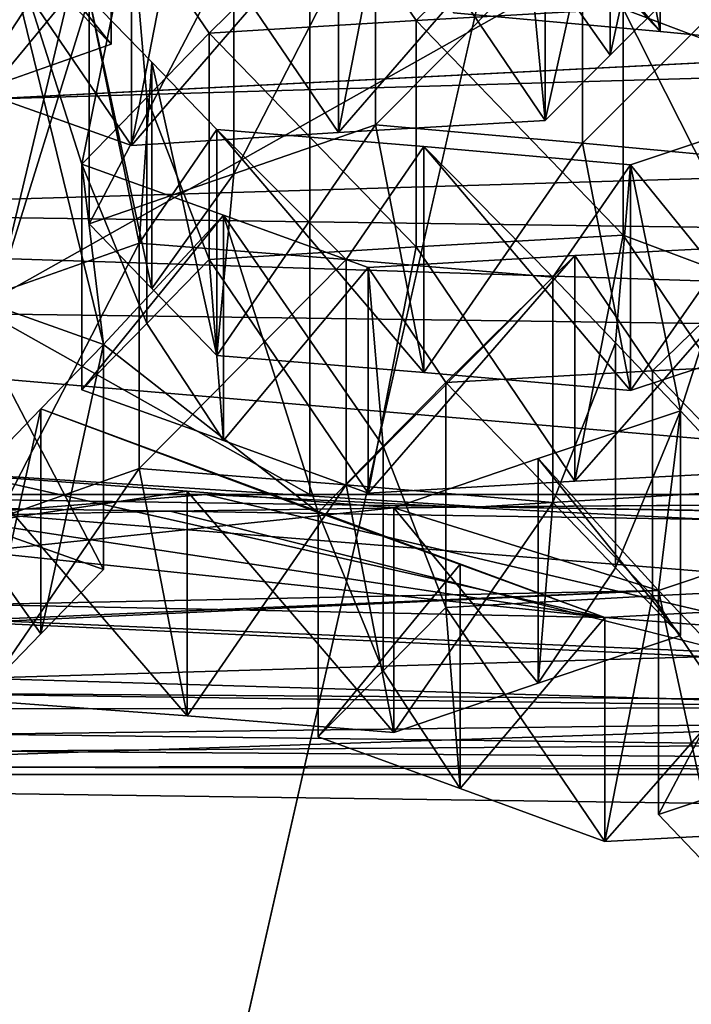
# Model space of a CAD drawing. Header units: millimetres. Extents: x -110 to 163, y -50 to 19.
# Tile 580 of 656: x 0.025 to 0.437, y -29.262 to -28.659. Entities that reach past the tile are written whole.
import ezdxf

# ---------------------------------------------------------------- set-up
doc = ezdxf.new("R2010")
doc.units = ezdxf.units.MM
doc.header["$LTSCALE"] = 65.185185
for name, color, linetype in [('1107', 7, 'CONTINUOUS'), ('1111', 7, 'CONTINUOUS'), ('1112', 7, 'CONTINUOUS'), ('1115', 7, 'CONTINUOUS'), ('1154', 7, 'CONTINUOUS'), ('13', 7, 'CONTINUOUS'), ('1818', 7, 'CONTINUOUS'), ('1936', 7, 'CONTINUOUS'), ('1989', 7, 'CONTINUOUS'), ('2332', 7, 'CONTINUOUS'), ('235', 7, 'CONTINUOUS'), ('2678', 7, 'CONTINUOUS'), ('2712', 7, 'CONTINUOUS'), ('2723', 7, 'CONTINUOUS'), ('2916', 7, 'CONTINUOUS'), ('2998', 7, 'CONTINUOUS'), ('3030', 7, 'CONTINUOUS'), ('3039', 7, 'CONTINUOUS'), ('3215', 7, 'CONTINUOUS'), ('3297', 7, 'CONTINUOUS'), ('33', 7, 'CONTINUOUS'), ('3346', 7, 'CONTINUOUS'), ('3432', 7, 'CONTINUOUS'), ('36', 7, 'CONTINUOUS'), ('370', 7, 'CONTINUOUS'), ('374', 7, 'CONTINUOUS'), ('375', 7, 'CONTINUOUS'), ('377', 7, 'CONTINUOUS'), ('3937', 7, 'CONTINUOUS'), ('3984', 7, 'CONTINUOUS'), ('4147', 7, 'CONTINUOUS'), ('4176', 7, 'CONTINUOUS'), ('4202', 7, 'CONTINUOUS'), ('4279', 7, 'CONTINUOUS'), ('4350', 7, 'CONTINUOUS'), ('4367', 7, 'CONTINUOUS'), ('4398', 7, 'CONTINUOUS'), ('4465', 7, 'CONTINUOUS'), ('4470', 7, 'CONTINUOUS'), ('4530', 7, 'CONTINUOUS'), ('4817', 7, 'CONTINUOUS'), ('4916', 7, 'CONTINUOUS'), ('4940', 7, 'CONTINUOUS'), ('5072', 7, 'CONTINUOUS'), ('5124', 7, 'CONTINUOUS'), ('5285', 7, 'CONTINUOUS'), ('5286', 7, 'CONTINUOUS'), ('5521', 7, 'CONTINUOUS'), ('5719', 7, 'CONTINUOUS'), ('5865', 7, 'CONTINUOUS'), ('5871', 7, 'CONTINUOUS'), ('5889', 7, 'CONTINUOUS'), ('5914', 7, 'CONTINUOUS'), ('5965', 7, 'CONTINUOUS'), ('5972', 7, 'CONTINUOUS'), ('5975', 7, 'CONTINUOUS'), ('5987', 7, 'CONTINUOUS'), ('5989', 7, 'CONTINUOUS'), ('6140', 7, 'CONTINUOUS'), ('6143', 7, 'CONTINUOUS'), ('6145', 7, 'CONTINUOUS')]:
    doc.layers.add(name, color=color, linetype=linetype)

msp = doc.modelspace()

# ---------------------------------------------------------------- linework, layer by layer
at = {"layer": '1107', "color": 7, "linetype": 'CONTINUOUS', "true_color": 0x404040}
for points in [[(0.20325, -26.45, 85.00275), (-4.24234, -26.45, 86.31514), (0.20325, -28.95, 85.00275), (0.20325, -26.45, 85.00275)], [(0.20325, -28.95, 85.00275), (-4.24234, -26.45, 86.31514), (-4.24234, -28.95, 86.31514), (0.20325, -28.95, 85.00275)]]:
    msp.add_3dface(points, dxfattribs=at)
at = {"layer": '1111', "color": 7, "linetype": 'CONTINUOUS', "true_color": 0x404040}
for points in [[(-0.20325, -28.95, 99.99725), (-0.20325, -26.45, 99.99725), (4.24234, -26.45, 98.68486), (-0.20325, -28.95, 99.99725)], [(-0.20325, -28.95, 99.99725), (4.24234, -26.45, 98.68486), (4.24234, -28.95, 98.68486), (-0.20325, -28.95, 99.99725)], [(0.20325, -26.45, 85.00275), (0.20325, -28.95, 85.00275), (4.57121, -28.95, 86.55407), (0.20325, -26.45, 85.00275)], [(4.57121, -26.45, 86.55407), (0.20325, -26.45, 85.00275), (4.57121, -28.95, 86.55407), (4.57121, -26.45, 86.55407)]]:
    msp.add_3dface(points, dxfattribs=at)
at = {"layer": '1112', "color": 7, "linetype": 'CONTINUOUS', "true_color": 0x404040}
for points in [[(0.1395, -28.95, 84.50122), (-4.24234, -28.95, 86.31514), (-4.58861, -28.95, 85.94678), (0.1395, -28.95, 84.50122)], [(0.20325, -28.95, 85.00275), (-4.24234, -28.95, 86.31514), (0.1395, -28.95, 84.50122), (0.20325, -28.95, 85.00275)], [(-0.20325, -28.95, 99.99725), (4.24234, -28.95, 98.68486), (-0.1395, -28.95, 100.49878), (-0.20325, -28.95, 99.99725)], [(4.24234, -28.95, 98.68486), (4.58861, -28.95, 99.05322), (-0.1395, -28.95, 100.49878), (4.24234, -28.95, 98.68486)], [(4.81447, -28.95, 86.11088), (0.20325, -28.95, 85.00275), (0.1395, -28.95, 84.50122), (4.81447, -28.95, 86.11088)], [(4.57121, -28.95, 86.55407), (0.20325, -28.95, 85.00275), (4.81447, -28.95, 86.11088), (4.57121, -28.95, 86.55407)]]:
    msp.add_3dface(points, dxfattribs=at)
at = {"layer": '1115', "color": 7, "linetype": 'CONTINUOUS'}
for points in [[(0.54032, -28.86791, 99.69869), (0.41345, -28.87431, 99.72682), (0.54032, -29.00575, 99.69869), (0.54032, -28.86791, 99.69869)], [(0.41345, -28.87431, 99.72682), (0.28667, -28.88145, 99.75492), (0.41345, -29.01212, 99.72682), (0.41345, -28.87431, 99.72682)], [(0.54032, -29.00575, 99.69869), (0.41345, -28.87431, 99.72682), (0.41345, -29.01212, 99.72682), (0.54032, -29.00575, 99.69869)], [(0.28667, -28.88145, 99.75492), (0.28667, -29.01923, 99.75492), (0.41345, -29.01212, 99.72682), (0.28667, -28.88145, 99.75492)]]:
    msp.add_3dface(points, dxfattribs=at)
at = {"layer": '1154', "color": 7, "linetype": 'CONTINUOUS'}
for points in [[(-0.87093, -29.1217, 100.45245), (-0.1395, -28.95, 100.49878), (1.98614, -29.1217, 100.24953), (-0.87093, -29.1217, 100.45245)], [(-0.1395, -28.95, 100.49878), (4.58861, -28.95, 99.05322), (1.98614, -29.1217, 100.24953), (-0.1395, -28.95, 100.49878)]]:
    msp.add_3dface(points, dxfattribs=at)
at = {"layer": '13', "linetype": 'CONTINUOUS'}
for points in [[(12.99038, -30.17675, -8.5), (-11.41239, 0.29734, -8.5), (-13.16721, -30.17675, -8.5), (12.99038, -30.17675, -8.5)], [(12.99038, -10.3, -8.5), (-11.41239, 0.29734, -8.5), (12.99038, -30.17675, -8.5), (12.99038, -10.3, -8.5)]]:
    msp.add_3dface(points, dxfattribs=at)
at = {"layer": '1818', "color": 7, "linetype": 'CONTINUOUS'}
for points in [[(0.14629, -28.7266, 85.71757), (0.14629, -28.86496, 85.71757), (0.27315, -28.87533, 85.68944), (0.14629, -28.7266, 85.71757)], [(0.27314, -28.737, 85.68944), (0.14629, -28.7266, 85.71757), (0.27315, -28.87533, 85.68944), (0.27314, -28.737, 85.68944)], [(0.39994, -28.74815, 85.66133), (0.27314, -28.737, 85.68944), (0.39994, -28.88643, 85.66133), (0.39994, -28.74815, 85.66133)], [(0.39994, -28.88643, 85.66133), (0.27314, -28.737, 85.68944), (0.27315, -28.87533, 85.68944), (0.39994, -28.88643, 85.66133)]]:
    msp.add_3dface(points, dxfattribs=at)
at = {"layer": '1936', "color": 7, "linetype": 'CONTINUOUS'}
for points in [[(0.49909, -28.4256, 98.33633), (0.41249, -28.39278, 98.24182), (0.57083, -28.71888, 99.23612), (0.49909, -28.4256, 98.33633)], [(0.57083, -28.71888, 99.23612), (0.41249, -28.39278, 98.24182), (0.48206, -28.68524, 99.13925), (0.57083, -28.71888, 99.23612)], [(0.48206, -28.68524, 99.13925), (0.41249, -28.39278, 98.24182), (0.42581, -28.50334, 98.582), (0.48206, -28.68524, 99.13925)], [(0.38752, -28.5419, 98.70347), (0.48206, -28.68524, 99.13925), (0.42581, -28.50334, 98.582), (0.38752, -28.5419, 98.70347)], [(0.3953, -28.65267, 99.04457), (0.48206, -28.68524, 99.13925), (0.38752, -28.5419, 98.70347), (0.3953, -28.65267, 99.04457)], [(-0.01169, -28.82672, 99.59214), (0.07685, -28.85824, 99.68877), (0.0054, -28.56585, 98.78928), (-0.01169, -28.82672, 99.59214)], [(0.07685, -28.85824, 99.68877), (0.06353, -28.74768, 99.34859), (0.0054, -28.56585, 98.78928), (0.07685, -28.85824, 99.68877)], [(0.06353, -28.74768, 99.34859), (0.09404, -28.59751, 98.88602), (0.0054, -28.56585, 98.78928), (0.06353, -28.74768, 99.34859)], [(0.22081, -28.5894, 98.85792), (0.26843, -28.65972, 99.0727), (0.34769, -28.58211, 98.82979), (0.22081, -28.5894, 98.85792)], [(0.26843, -28.65972, 99.0727), (0.3953, -28.65267, 99.04457), (0.34769, -28.58211, 98.82979), (0.26843, -28.65972, 99.0727)], [(0.09404, -28.59751, 98.88602), (0.14166, -28.66756, 99.10081), (0.22081, -28.5894, 98.85792), (0.09404, -28.59751, 98.88602)], [(0.14166, -28.66756, 99.10081), (0.26843, -28.65972, 99.0727), (0.22081, -28.5894, 98.85792), (0.14166, -28.66756, 99.10081)], [(0.06353, -28.74768, 99.34859), (0.10333, -28.70682, 99.22234), (0.09404, -28.59751, 98.88602), (0.06353, -28.74768, 99.34859)], [(0.10333, -28.70682, 99.22234), (0.14166, -28.66756, 99.10081), (0.09404, -28.59751, 98.88602), (0.10333, -28.70682, 99.22234)], [(0.06353, -28.74768, 99.34859), (0.07685, -28.85824, 99.68877), (0.15045, -28.77893, 99.44344), (0.06353, -28.74768, 99.34859)], [(0.07685, -28.85824, 99.68877), (0.20854, -28.96106, 100.00271), (0.15045, -28.77893, 99.44344), (0.07685, -28.85824, 99.68877)], [(0.20854, -28.96106, 100.00271), (0.24827, -28.92053, 99.87671), (0.15045, -28.77893, 99.44344), (0.20854, -28.96106, 100.00271)], [(0.15045, -28.77893, 99.44344), (0.24827, -28.92053, 99.87671), (0.23905, -28.81114, 99.54014), (0.15045, -28.77893, 99.44344)], [(0.36583, -28.80378, 99.51203), (0.41345, -28.87431, 99.72682), (0.4927, -28.79719, 99.48391), (0.36583, -28.80378, 99.51203)], [(0.41345, -28.87431, 99.72682), (0.54032, -28.86791, 99.69869), (0.4927, -28.79719, 99.48391), (0.41345, -28.87431, 99.72682)], [(0.23905, -28.81114, 99.54014), (0.28667, -28.88145, 99.75492), (0.36583, -28.80378, 99.51203), (0.23905, -28.81114, 99.54014)], [(0.28667, -28.88145, 99.75492), (0.41345, -28.87431, 99.72682), (0.36583, -28.80378, 99.51203), (0.28667, -28.88145, 99.75492)], [(0.24827, -28.92053, 99.87671), (0.28667, -28.88145, 99.75492), (0.23905, -28.81114, 99.54014), (0.24827, -28.92053, 99.87671)], [(0.03848, -28.89769, 99.81048), (0.20854, -28.96106, 100.00271), (0.07685, -28.85824, 99.68877), (0.03848, -28.89769, 99.81048)], [(-0.00127, -28.93862, 99.93655), (0.38407, -29.02547, 100.19426), (0.03848, -28.89769, 99.81048), (-0.00127, -28.93862, 99.93655)], [(0.38407, -29.02547, 100.19426), (0.20854, -28.96106, 100.00271), (0.03848, -28.89769, 99.81048), (0.38407, -29.02547, 100.19426)], [(-0.12813, -28.94812, 99.96468), (0.38407, -29.02547, 100.19426), (-0.00127, -28.93862, 99.93655), (-0.12813, -28.94812, 99.96468)], [(-0.25492, -28.9583, 99.99278), (0.38407, -29.02547, 100.19426), (-0.12813, -28.94812, 99.96468), (-0.25492, -28.9583, 99.99278)], [(-0.41712, -29.00888, 100.14141), (0.38407, -29.02547, 100.19426), (-0.25492, -28.9583, 99.99278), (-0.41712, -29.00888, 100.14141)], [(0.20854, -28.96106, 100.00271), (0.38407, -29.02547, 100.19426), (0.2955, -28.99282, 100.0976), (0.20854, -28.96106, 100.00271)], [(1.98614, -29.1217, 100.24953), (-0.41712, -29.00888, 100.14141), (-0.45551, -29.04908, 100.26316), (1.98614, -29.1217, 100.24953)], [(-0.41712, -29.00888, 100.14141), (1.98614, -29.1217, 100.24953), (0.9138, -29.06646, 100.27649), (-0.41712, -29.00888, 100.14141)], [(-0.41712, -29.00888, 100.14141), (0.9138, -29.06646, 100.27649), (0.38407, -29.02547, 100.19426), (-0.41712, -29.00888, 100.14141)], [(0.38407, -29.02547, 100.19426), (0.9138, -29.06646, 100.27649), (0.51085, -29.01875, 100.16615), (0.38407, -29.02547, 100.19426)], [(-0.49525, -29.09074, 100.3892), (1.98614, -29.1217, 100.24953), (-0.45551, -29.04908, 100.26316), (-0.49525, -29.09074, 100.3892)], [(1.98614, -29.1217, 100.24953), (-0.49525, -29.09074, 100.3892), (-0.62208, -29.10276, 100.41731), (1.98614, -29.1217, 100.24953)], [(1.98614, -29.1217, 100.24953), (-0.62208, -29.10276, 100.41731), (-0.7489, -29.11541, 100.44543), (1.98614, -29.1217, 100.24953)], [(-0.87093, -29.1217, 100.45245), (1.98614, -29.1217, 100.24953), (-0.7489, -29.11541, 100.44543), (-0.87093, -29.1217, 100.45245)]]:
    msp.add_3dface(points, dxfattribs=at)
at = {"layer": '1989', "color": 7, "linetype": 'CONTINUOUS'}
for points in [[(0.36583, -28.80378, 99.51203), (0.4927, -28.79719, 99.48391), (0.36583, -28.94186, 99.51203), (0.36583, -28.80378, 99.51203)], [(0.4927, -28.79719, 99.48391), (0.4927, -28.93529, 99.48391), (0.36583, -28.94186, 99.51203), (0.4927, -28.79719, 99.48391)], [(0.23905, -28.81114, 99.54014), (0.36583, -28.80378, 99.51203), (0.23905, -28.94918, 99.54014), (0.23905, -28.81114, 99.54014)], [(0.23905, -28.94918, 99.54014), (0.36583, -28.80378, 99.51203), (0.36583, -28.94186, 99.51203), (0.23905, -28.94918, 99.54014)]]:
    msp.add_3dface(points, dxfattribs=at)
at = {"layer": '2332', "color": 7, "linetype": 'CONTINUOUS'}
for points in [[(0.54032, -29.00575, 99.69869), (0.41345, -29.01212, 99.72682), (0.51085, -29.15601, 100.16615), (0.54032, -29.00575, 99.69869)], [(0.41345, -29.01212, 99.72682), (0.28667, -29.01923, 99.75492), (0.38407, -29.16271, 100.19426), (0.41345, -29.01212, 99.72682)], [(0.51085, -29.15601, 100.16615), (0.41345, -29.01212, 99.72682), (0.38407, -29.16271, 100.19426), (0.51085, -29.15601, 100.16615)], [(0.29549, -29.13018, 100.0976), (0.28667, -29.01923, 99.75492), (0.24827, -29.05817, 99.87671), (0.29549, -29.13018, 100.0976)], [(0.38407, -29.16271, 100.19426), (0.28667, -29.01923, 99.75492), (0.29549, -29.13018, 100.0976), (0.38407, -29.16271, 100.19426)], [(0.20854, -29.09854, 100.00271), (0.29549, -29.13018, 100.0976), (0.24827, -29.05817, 99.87671), (0.20854, -29.09854, 100.00271)]]:
    msp.add_3dface(points, dxfattribs=at)
at = {"layer": '235', "color": 7, "linetype": 'CONTINUOUS', "true_color": 0x0303ff}
for points in [[(108.1, -25.55, 17.75352), (0.00049, -28.70811, 15.50718), (-68.99748, -30.82497, 13.38751), (108.1, -25.55, 17.75352)], [(-64.67975, -31.24003, 12.89052), (108.1, -25.55, 17.75352), (-68.99748, -30.82497, 13.38751), (-64.67975, -31.24003, 12.89052)], [(-60.32443, -32.43807, 11.24884), (108.1, -25.55, 17.75352), (-64.67975, -31.24003, 12.89052), (-60.32443, -32.43807, 11.24884)], [(108.1, -33.05352, 10.25), (108.1, -25.55, 17.75352), (-60.32443, -32.43807, 11.24884), (108.1, -33.05352, 10.25)], [(5.53868, -28.42715, 15.74573), (0.00049, -28.70811, 15.50718), (108.1, -25.55, 17.75352), (5.53868, -28.42715, 15.74573)]]:
    msp.add_3dface(points, dxfattribs=at)
at = {"layer": '2678', "color": 7, "linetype": 'CONTINUOUS'}
for points in [[(-0.01168, -28.96471, 99.59215), (-0.00127, -29.07619, 99.93655), (0.03848, -29.03541, 99.81048), (-0.01168, -28.96471, 99.59215)], [(0.07685, -28.99611, 99.68877), (-0.01168, -28.96471, 99.59215), (0.03848, -29.03541, 99.81048), (0.07685, -28.99611, 99.68877)]]:
    msp.add_3dface(points, dxfattribs=at)
at = {"layer": '2712', "color": 7, "linetype": 'CONTINUOUS'}
for points in [[(0.12814, -29.08565, 85.03532), (0.00127, -29.07619, 85.06345), (0.09867, -28.9342, 85.50278), (0.12814, -29.08565, 85.03532)], [(0.09867, -28.9342, 85.50278), (0.00127, -29.07619, 85.06345), (0.01168, -28.96471, 85.40785), (0.09867, -28.9342, 85.50278)], [(0.22553, -28.94425, 85.47466), (0.12814, -29.08565, 85.03532), (0.09867, -28.9342, 85.50278), (0.22553, -28.94425, 85.47466)], [(0.25492, -29.0958, 85.00722), (0.12814, -29.08565, 85.03532), (0.22553, -28.94425, 85.47466), (0.25492, -29.0958, 85.00722)], [(0.35232, -28.95503, 85.44655), (0.25492, -29.0958, 85.00722), (0.22553, -28.94425, 85.47466), (0.35232, -28.95503, 85.44655)], [(0.34335, -29.06573, 85.10371), (0.25492, -29.0958, 85.00722), (0.35232, -28.95503, 85.44655), (0.34335, -29.06573, 85.10371)], [(0.39065, -28.99497, 85.32498), (0.34335, -29.06573, 85.10371), (0.35232, -28.95503, 85.44655), (0.39065, -28.99497, 85.32498)], [(0.43045, -29.03649, 85.19877), (0.34335, -29.06573, 85.10371), (0.39065, -28.99497, 85.32498), (0.43045, -29.03649, 85.19877)]]:
    msp.add_3dface(points, dxfattribs=at)
at = {"layer": '2723', "color": 7, "linetype": 'CONTINUOUS'}
for points in [[(-0.0054, -28.56585, 86.21072), (0.08148, -28.53522, 86.30553), (0.01169, -28.82672, 85.40786), (-0.0054, -28.56585, 86.21072)], [(0.01169, -28.82672, 85.40786), (0.08148, -28.53522, 86.30553), (0.06816, -28.64569, 85.96535), (0.01169, -28.82672, 85.40786)], [(0.09867, -28.7961, 85.50278), (0.01169, -28.82672, 85.40786), (0.06816, -28.64569, 85.96535), (0.09867, -28.7961, 85.50278)], [(0.10646, -28.68532, 85.84389), (0.09867, -28.7961, 85.50278), (0.06816, -28.64569, 85.96535), (0.10646, -28.68532, 85.84389)], [(0.14629, -28.7266, 85.71757), (0.09867, -28.7961, 85.50278), (0.10646, -28.68532, 85.84389), (0.14629, -28.7266, 85.71757)], [(0.43045, -28.89877, 85.19877), (0.39994, -28.74815, 85.66133), (0.48836, -28.71874, 85.75783), (0.43045, -28.89877, 85.19877)], [(0.43045, -28.89877, 85.19877), (0.48836, -28.71874, 85.75783), (0.50549, -28.97934, 84.95503), (0.43045, -28.89877, 85.19877)], [(0.09867, -28.7961, 85.50278), (0.14629, -28.7266, 85.71757), (0.22553, -28.80619, 85.47466), (0.09867, -28.7961, 85.50278)], [(0.14629, -28.7266, 85.71757), (0.27314, -28.737, 85.68944), (0.22553, -28.80619, 85.47466), (0.14629, -28.7266, 85.71757)], [(0.22553, -28.80619, 85.47466), (0.27314, -28.737, 85.68944), (0.35232, -28.817, 85.44655), (0.22553, -28.80619, 85.47466)], [(0.27314, -28.737, 85.68944), (0.39994, -28.74815, 85.66133), (0.35232, -28.817, 85.44655), (0.27314, -28.737, 85.68944)], [(0.35232, -28.817, 85.44655), (0.39994, -28.74815, 85.66133), (0.39065, -28.8571, 85.32498), (0.35232, -28.817, 85.44655)], [(0.39065, -28.8571, 85.32498), (0.39994, -28.74815, 85.66133), (0.43045, -28.89877, 85.19877), (0.39065, -28.8571, 85.32498)], [(0.34334, -28.92813, 85.1037), (0.43045, -28.89877, 85.19877), (0.41712, -29.00888, 84.85859), (0.34334, -28.92813, 85.1037)], [(0.41712, -29.00888, 84.85859), (0.43045, -28.89877, 85.19877), (0.50549, -28.97934, 84.95503), (0.41712, -29.00888, 84.85859)], [(0.25492, -28.9583, 85.00722), (0.34334, -28.92813, 85.1037), (0.41712, -29.00888, 84.85859), (0.25492, -28.9583, 85.00722)], [(0.00127, -28.93862, 85.06345), (0.12813, -28.94812, 85.03532), (-0.38407, -29.02547, 84.80574), (0.00127, -28.93862, 85.06345)], [(0.12813, -28.94812, 85.03532), (0.25492, -28.9583, 85.00722), (-0.38407, -29.02547, 84.80574), (0.12813, -28.94812, 85.03532)], [(0.25492, -28.9583, 85.00722), (0.41712, -29.00888, 84.85859), (-0.38407, -29.02547, 84.80574), (0.25492, -28.9583, 85.00722)], [(-1.98614, -29.1217, 84.75047), (-0.9138, -29.06646, 84.72351), (0.41712, -29.00888, 84.85859), (-1.98614, -29.1217, 84.75047)], [(0.45551, -29.04908, 84.73684), (-1.98614, -29.1217, 84.75047), (0.41712, -29.00888, 84.85859), (0.45551, -29.04908, 84.73684)], [(0.41712, -29.00888, 84.85859), (-0.9138, -29.06646, 84.72351), (-0.38407, -29.02547, 84.80574), (0.41712, -29.00888, 84.85859)], [(0.49525, -29.09074, 84.6108), (-1.98614, -29.1217, 84.75047), (0.45551, -29.04908, 84.73684), (0.49525, -29.09074, 84.6108)], [(0.62208, -29.10276, 84.58269), (-1.98614, -29.1217, 84.75047), (0.49525, -29.09074, 84.6108), (0.62208, -29.10276, 84.58269)], [(0.7489, -29.11541, 84.55457), (-1.98614, -29.1217, 84.75047), (0.62208, -29.10276, 84.58269), (0.7489, -29.11541, 84.55457)], [(0.87093, -29.1217, 84.54755), (-1.98614, -29.1217, 84.75047), (0.7489, -29.11541, 84.55457), (0.87093, -29.1217, 84.54755)]]:
    msp.add_3dface(points, dxfattribs=at)
at = {"layer": '2916', "color": 7, "linetype": 'CONTINUOUS'}
for points in [[(0.35232, -28.95503, 85.44655), (0.35232, -28.817, 85.44655), (0.39065, -28.8571, 85.32498), (0.35232, -28.95503, 85.44655)], [(0.39065, -28.99497, 85.32498), (0.35232, -28.95503, 85.44655), (0.39065, -28.8571, 85.32498), (0.39065, -28.99497, 85.32498)], [(0.39065, -28.99497, 85.32498), (0.39065, -28.8571, 85.32498), (0.43045, -28.89877, 85.19877), (0.39065, -28.99497, 85.32498)], [(0.43045, -29.03649, 85.19877), (0.39065, -28.99497, 85.32498), (0.43045, -28.89877, 85.19877), (0.43045, -29.03649, 85.19877)]]:
    msp.add_3dface(points, dxfattribs=at)
at = {"layer": '2998', "color": 7, "linetype": 'CONTINUOUS'}
for points in [[(0.08148, -28.53522, 86.30553), (-0.0054, -28.56585, 86.21072), (0.08148, -28.6743, 86.30553), (0.08148, -28.53522, 86.30553)], [(0.08148, -28.6743, 86.30553), (-0.0054, -28.56585, 86.21072), (-0.00539, -28.70481, 86.21073), (0.08148, -28.6743, 86.30553)]]:
    msp.add_3dface(points, dxfattribs=at)
at = {"layer": '3030', "color": 7, "linetype": 'CONTINUOUS'}
for points in [[(0.03848, -28.89769, 99.81048), (0.07685, -28.85824, 99.68877), (0.03848, -29.03541, 99.81048), (0.03848, -28.89769, 99.81048)], [(0.07685, -28.85824, 99.68877), (0.07685, -28.99611, 99.68877), (0.03848, -29.03541, 99.81048), (0.07685, -28.85824, 99.68877)], [(-0.00127, -28.93862, 99.93655), (0.03848, -28.89769, 99.81048), (-0.00127, -29.07619, 99.93655), (-0.00127, -28.93862, 99.93655)], [(-0.00127, -29.07619, 99.93655), (0.03848, -28.89769, 99.81048), (0.03848, -29.03541, 99.81048), (-0.00127, -29.07619, 99.93655)]]:
    msp.add_3dface(points, dxfattribs=at)
at = {"layer": '3039', "color": 7, "linetype": 'CONTINUOUS'}
for points in [[(0.14166, -28.66756, 99.10081), (0.10333, -28.70682, 99.22234), (0.14166, -28.80615, 99.10081), (0.14166, -28.66756, 99.10081)], [(0.10333, -28.70682, 99.22234), (0.06353, -28.74768, 99.34859), (0.10333, -28.84526, 99.22235), (0.10333, -28.70682, 99.22234)], [(0.14166, -28.80615, 99.10081), (0.10333, -28.70682, 99.22234), (0.10333, -28.84526, 99.22235), (0.14166, -28.80615, 99.10081)], [(0.10333, -28.84526, 99.22235), (0.06353, -28.74768, 99.34859), (0.06353, -28.88596, 99.34859), (0.10333, -28.84526, 99.22235)]]:
    msp.add_3dface(points, dxfattribs=at)
at = {"layer": '3215', "color": 7, "linetype": 'CONTINUOUS'}
for points in [[(0.48206, -28.68524, 99.13925), (0.3953, -28.65267, 99.04457), (0.48207, -28.82376, 99.13926), (0.48206, -28.68524, 99.13925)], [(0.3953, -28.65267, 99.04457), (0.3953, -28.79131, 99.04457), (0.48207, -28.82376, 99.13926), (0.3953, -28.65267, 99.04457)]]:
    msp.add_3dface(points, dxfattribs=at)
at = {"layer": '3297', "color": 7, "linetype": 'CONTINUOUS'}
for points in [[(0.41712, -29.00888, 84.85859), (0.50549, -28.97934, 84.95503), (0.41712, -29.14619, 84.85859), (0.41712, -29.00888, 84.85859)], [(0.41712, -29.14619, 84.85859), (0.50549, -28.97934, 84.95503), (0.50549, -29.11676, 84.95502), (0.41712, -29.14619, 84.85859)]]:
    msp.add_3dface(points, dxfattribs=at)
at = {"layer": '33', "linetype": 'CONTINUOUS'}
for points in [[(0, -15.3, 12), (0, -28.03774, 12), (5.55652, -29.19694, 10.63603), (0, -15.3, 12)], [(6, -15.3, 10.3923), (0, -15.3, 12), (5.55652, -29.19694, 10.63603), (6, -15.3, 10.3923)]]:
    msp.add_3dface(points, dxfattribs=at)
at = {"layer": '3346', "color": 7, "linetype": 'CONTINUOUS'}
for points in [[(0.38407, -29.02547, 100.19426), (0.51085, -29.01875, 100.16615), (0.38407, -29.16271, 100.19426), (0.38407, -29.02547, 100.19426)], [(0.51085, -29.01875, 100.16615), (0.51085, -29.15601, 100.16615), (0.38407, -29.16271, 100.19426), (0.51085, -29.01875, 100.16615)]]:
    msp.add_3dface(points, dxfattribs=at)
at = {"layer": '3432', "color": 7, "linetype": 'CONTINUOUS'}
for points in [[(0.09867, -28.9342, 85.50278), (0.01168, -28.96471, 85.40785), (0.09867, -28.7961, 85.50278), (0.09867, -28.9342, 85.50278)], [(0.09867, -28.7961, 85.50278), (0.01168, -28.96471, 85.40785), (0.01169, -28.82672, 85.40786), (0.09867, -28.7961, 85.50278)]]:
    msp.add_3dface(points, dxfattribs=at)
at = {"layer": '36', "linetype": 'CONTINUOUS'}
for points in [[(0, -11.3, 8.5), (4.25, -11.3, 7.36122), (0, -29.99694, 8.5), (0, -11.3, 8.5)], [(0, -29.99694, 8.5), (4.25, -11.3, 7.36122), (4.15414, -30.44712, 7.41573), (0, -29.99694, 8.5)]]:
    msp.add_3dface(points, dxfattribs=at)
at = {"layer": '370', "linetype": 'CONTINUOUS'}
msp.add_3dface([(0.00049, -28.70811, 15.50718), (5.53868, -28.42715, 15.74573), (0.00004, -25.20617, 19.74622), (0.00049, -28.70811, 15.50718)], dxfattribs=at)
at = {"layer": '374', "linetype": 'CONTINUOUS'}
for points in [[(-4.32534, -19.36526, 102.91003), (0, -33.95207, 106.5), (4.32668, -19.36542, 102.90962), (-4.32534, -19.36526, 102.91003)], [(0, -33.95207, 106.5), (6.99997, -33.96313, 104.62437), (4.32668, -19.36542, 102.90962), (0, -33.95207, 106.5)]]:
    msp.add_3dface(points, dxfattribs=at)
at = {"layer": '375', "linetype": 'CONTINUOUS'}
for points in [[(7, -25.44821, 77.12544), (0.00197, -30.646, 77.97619), (0, -26.69398, 75.72327), (7, -25.44821, 77.12544)], [(3.62, -30.52211, 78.43642), (0.00197, -30.646, 77.97619), (7, -25.44821, 77.12544), (3.62, -30.52211, 78.43642)]]:
    msp.add_3dface(points, dxfattribs=at)
at = {"layer": '377', "linetype": 'CONTINUOUS'}
for points in [[(40.27392, -26.38278, -20.38712), (-44.60806, -28.77058, -18.09367), (-39.57198, -25.91172, -20.76109), (40.27392, -26.38278, -20.38712)], [(40.27392, -26.38278, -20.38712), (45.97994, -29.38296, -17.37913), (-44.60806, -28.77058, -18.09367), (40.27392, -26.38278, -20.38712)], [(45.97994, -29.38296, -17.37913), (-50.68681, -31.11902, -14.97432), (-44.60806, -28.77058, -18.09367), (45.97994, -29.38296, -17.37913)]]:
    msp.add_3dface(points, dxfattribs=at)
at = {"layer": '3937', "color": 7, "linetype": 'CONTINUOUS'}
for points in [[(0.20854, -28.96106, 100.00271), (0.2955, -28.99282, 100.0976), (0.20854, -29.09854, 100.00271), (0.20854, -28.96106, 100.00271)], [(0.2955, -28.99282, 100.0976), (0.29549, -29.13018, 100.0976), (0.20854, -29.09854, 100.00271), (0.2955, -28.99282, 100.0976)], [(0.2955, -28.99282, 100.0976), (0.38407, -29.02547, 100.19426), (0.29549, -29.13018, 100.0976), (0.2955, -28.99282, 100.0976)], [(0.38407, -29.02547, 100.19426), (0.38407, -29.16271, 100.19426), (0.29549, -29.13018, 100.0976), (0.38407, -29.02547, 100.19426)]]:
    msp.add_3dface(points, dxfattribs=at)
at = {"layer": '3984', "color": 7, "linetype": 'CONTINUOUS'}
for points in [[(0.45551, -29.04908, 84.73684), (0.41712, -29.00888, 84.85859), (0.45551, -29.18623, 84.73685), (0.45551, -29.04908, 84.73684)], [(0.41712, -29.00888, 84.85859), (0.41712, -29.14619, 84.85859), (0.45551, -29.18623, 84.73685), (0.41712, -29.00888, 84.85859)]]:
    msp.add_3dface(points, dxfattribs=at)
at = {"layer": '4147', "color": 7, "linetype": 'CONTINUOUS'}
for points in [[(0.15674, -28.61479, 86.06201), (0.24369, -28.58486, 86.1569), (0.15672, -28.75357, 86.062), (0.15674, -28.61479, 86.06201)], [(0.24369, -28.58486, 86.1569), (0.24369, -28.72375, 86.1569), (0.15672, -28.75357, 86.062), (0.24369, -28.58486, 86.1569)], [(0.06816, -28.64569, 85.96535), (0.15674, -28.61479, 86.06201), (0.06816, -28.78436, 85.96535), (0.06816, -28.64569, 85.96535)], [(0.06816, -28.78436, 85.96535), (0.15674, -28.61479, 86.06201), (0.15672, -28.75357, 86.062), (0.06816, -28.78436, 85.96535)]]:
    msp.add_3dface(points, dxfattribs=at)
at = {"layer": '4176', "color": 7, "linetype": 'CONTINUOUS'}
for points in [[(0.27315, -28.87533, 85.68944), (0.14629, -28.86496, 85.71757), (0.24369, -28.72375, 86.1569), (0.27315, -28.87533, 85.68944)], [(0.24369, -28.72375, 86.1569), (0.14629, -28.86496, 85.71757), (0.15672, -28.75357, 86.062), (0.24369, -28.72375, 86.1569)], [(0.27315, -28.87533, 85.68944), (0.24369, -28.72375, 86.1569), (0.37053, -28.73482, 86.12878), (0.27315, -28.87533, 85.68944)], [(0.39994, -28.88643, 85.66133), (0.27315, -28.87533, 85.68944), (0.37053, -28.73482, 86.12878), (0.39994, -28.88643, 85.66133)], [(0.49733, -28.74669, 86.10067), (0.39994, -28.88643, 85.66133), (0.37053, -28.73482, 86.12878), (0.49733, -28.74669, 86.10067)], [(0.39994, -28.88643, 85.66133), (0.49733, -28.74669, 86.10067), (0.48837, -28.85713, 85.75784), (0.39994, -28.88643, 85.66133)], [(0.06816, -28.78436, 85.96535), (0.15672, -28.75357, 86.062), (0.10646, -28.82383, 85.8439), (0.06816, -28.78436, 85.96535)], [(0.15672, -28.75357, 86.062), (0.14629, -28.86496, 85.71757), (0.10646, -28.82383, 85.8439), (0.15672, -28.75357, 86.062)]]:
    msp.add_3dface(points, dxfattribs=at)
at = {"layer": '4202', "color": 7, "linetype": 'CONTINUOUS'}
for points in [[(0.24369, -28.58486, 86.1569), (0.37054, -28.59597, 86.12878), (0.24369, -28.72375, 86.1569), (0.24369, -28.58486, 86.1569)], [(0.24369, -28.72375, 86.1569), (0.37054, -28.59597, 86.12878), (0.37053, -28.73482, 86.12878), (0.24369, -28.72375, 86.1569)], [(0.37054, -28.59597, 86.12878), (0.49733, -28.60788, 86.10067), (0.37053, -28.73482, 86.12878), (0.37054, -28.59597, 86.12878)], [(0.49733, -28.60788, 86.10067), (0.49733, -28.74669, 86.10067), (0.37053, -28.73482, 86.12878), (0.49733, -28.60788, 86.10067)]]:
    msp.add_3dface(points, dxfattribs=at)
at = {"layer": '4279', "color": 7, "linetype": 'CONTINUOUS'}
for points in [[(0.0054, -28.56585, 98.78928), (0.09404, -28.59751, 98.88602), (0.00539, -28.70481, 98.78927), (0.0054, -28.56585, 98.78928)], [(0.09404, -28.59751, 98.88602), (0.09404, -28.73635, 98.88602), (0.00539, -28.70481, 98.78927), (0.09404, -28.59751, 98.88602)]]:
    msp.add_3dface(points, dxfattribs=at)
at = {"layer": '4350', "color": 7, "linetype": 'CONTINUOUS'}
for points in [[(0.09867, -28.9342, 85.50278), (0.09867, -28.7961, 85.50278), (0.22553, -28.80619, 85.47466), (0.09867, -28.9342, 85.50278)], [(0.22553, -28.94425, 85.47466), (0.09867, -28.9342, 85.50278), (0.22553, -28.80619, 85.47466), (0.22553, -28.94425, 85.47466)], [(0.22553, -28.94425, 85.47466), (0.22553, -28.80619, 85.47466), (0.35232, -28.817, 85.44655), (0.22553, -28.94425, 85.47466)], [(0.35232, -28.95503, 85.44655), (0.22553, -28.94425, 85.47466), (0.35232, -28.817, 85.44655), (0.35232, -28.95503, 85.44655)]]:
    msp.add_3dface(points, dxfattribs=at)
at = {"layer": '4367', "color": 7, "linetype": 'CONTINUOUS'}
msp.add_3dface([(0.08148, -28.53522, 86.30553), (0.08148, -28.6743, 86.30553), (0.04159, -28.63321, 86.43207), (0.08148, -28.53522, 86.30553)], dxfattribs=at)
at = {"layer": '4398', "color": 7, "linetype": 'CONTINUOUS'}
for points in [[(0.30176, -28.54376, 86.71614), (0.3887, -28.51479, 86.81102), (0.41815, -28.6664, 86.34356), (0.30176, -28.54376, 86.71614)], [(0.3887, -28.51479, 86.81102), (0.51552, -28.52711, 86.7829), (0.54495, -28.67867, 86.31545), (0.3887, -28.51479, 86.81102)], [(0.3887, -28.51479, 86.81102), (0.54495, -28.67867, 86.31545), (0.41815, -28.6664, 86.34356), (0.3887, -28.51479, 86.81102)], [(0.2913, -28.65495, 86.37169), (0.30176, -28.54376, 86.71614), (0.41815, -28.6664, 86.34356), (0.2913, -28.65495, 86.37169)]]:
    msp.add_3dface(points, dxfattribs=at)
at = {"layer": '4465', "color": 7, "linetype": 'CONTINUOUS'}
for points in [[(0.00127, -29.07619, 85.06345), (0.12814, -29.08565, 85.03532), (0.00127, -28.93862, 85.06345), (0.00127, -29.07619, 85.06345)], [(0.12814, -29.08565, 85.03532), (0.12813, -28.94812, 85.03532), (0.00127, -28.93862, 85.06345), (0.12814, -29.08565, 85.03532)], [(0.12814, -29.08565, 85.03532), (0.25492, -29.0958, 85.00722), (0.12813, -28.94812, 85.03532), (0.12814, -29.08565, 85.03532)], [(0.25492, -29.0958, 85.00722), (0.25492, -28.9583, 85.00722), (0.12813, -28.94812, 85.03532), (0.25492, -29.0958, 85.00722)]]:
    msp.add_3dface(points, dxfattribs=at)
at = {"layer": '4470', "color": 7, "linetype": 'CONTINUOUS'}
for points in [[(0.41814, -28.52729, 86.34357), (0.2913, -28.5158, 86.37169), (0.41815, -28.6664, 86.34356), (0.41814, -28.52729, 86.34357)], [(0.2913, -28.5158, 86.37169), (0.2913, -28.65495, 86.37169), (0.41815, -28.6664, 86.34356), (0.2913, -28.5158, 86.37169)], [(0.54495, -28.53961, 86.31545), (0.41814, -28.52729, 86.34357), (0.54495, -28.67867, 86.31545), (0.54495, -28.53961, 86.31545)], [(0.54495, -28.67867, 86.31545), (0.41814, -28.52729, 86.34357), (0.41815, -28.6664, 86.34356), (0.54495, -28.67867, 86.31545)]]:
    msp.add_3dface(points, dxfattribs=at)
at = {"layer": '4530', "color": 7, "linetype": 'CONTINUOUS'}
for points in [[(-0.00539, -28.70481, 86.21073), (0.00336, -28.59392, 86.55331), (0.04159, -28.63321, 86.43207), (-0.00539, -28.70481, 86.21073)], [(0.08148, -28.6743, 86.30553), (-0.00539, -28.70481, 86.21073), (0.04159, -28.63321, 86.43207), (0.08148, -28.6743, 86.30553)]]:
    msp.add_3dface(points, dxfattribs=at)
at = {"layer": '4817', "color": 7, "linetype": 'CONTINUOUS'}
for points in [[(0.36583, -28.94186, 99.51203), (0.3953, -28.79131, 99.04457), (0.26843, -28.79833, 99.0727), (0.36583, -28.94186, 99.51203)], [(0.36583, -28.94186, 99.51203), (0.4927, -28.93529, 99.48391), (0.3953, -28.79131, 99.04457), (0.36583, -28.94186, 99.51203)], [(0.3953, -28.79131, 99.04457), (0.4927, -28.93529, 99.48391), (0.48207, -28.82376, 99.13926), (0.3953, -28.79131, 99.04457)], [(0.14166, -28.80615, 99.10081), (0.23905, -28.94918, 99.54014), (0.26843, -28.79833, 99.0727), (0.14166, -28.80615, 99.10081)], [(0.23905, -28.94918, 99.54014), (0.36583, -28.94186, 99.51203), (0.26843, -28.79833, 99.0727), (0.23905, -28.94918, 99.54014)], [(0.14166, -28.80615, 99.10081), (0.10333, -28.84526, 99.22235), (0.15044, -28.91709, 99.44343), (0.14166, -28.80615, 99.10081)], [(0.23905, -28.94918, 99.54014), (0.14166, -28.80615, 99.10081), (0.15044, -28.91709, 99.44343), (0.23905, -28.94918, 99.54014)], [(0.10333, -28.84526, 99.22235), (0.06353, -28.88596, 99.34859), (0.15044, -28.91709, 99.44343), (0.10333, -28.84526, 99.22235)]]:
    msp.add_3dface(points, dxfattribs=at)
at = {"layer": '4916', "color": 7, "linetype": 'CONTINUOUS'}
for points in [[(0.07685, -28.85824, 99.68877), (-0.01169, -28.82672, 99.59214), (0.07685, -28.99611, 99.68877), (0.07685, -28.85824, 99.68877)], [(-0.01169, -28.82672, 99.59214), (-0.01168, -28.96471, 99.59215), (0.07685, -28.99611, 99.68877), (-0.01169, -28.82672, 99.59214)]]:
    msp.add_3dface(points, dxfattribs=at)
at = {"layer": '4940', "color": 7, "linetype": 'CONTINUOUS'}
msp.add_3dface([(0.41712, -29.14619, 84.85859), (0.50549, -29.11676, 84.95502), (0.45551, -29.18623, 84.73685), (0.41712, -29.14619, 84.85859)], dxfattribs=at)
at = {"layer": '5072', "color": 7, "linetype": 'CONTINUOUS'}
for points in [[(0.48836, -28.71874, 85.75783), (0.39994, -28.74815, 85.66133), (0.48837, -28.85713, 85.75784), (0.48836, -28.71874, 85.75783)], [(0.39994, -28.74815, 85.66133), (0.39994, -28.88643, 85.66133), (0.48837, -28.85713, 85.75784), (0.39994, -28.74815, 85.66133)]]:
    msp.add_3dface(points, dxfattribs=at)
at = {"layer": '5124', "color": 7, "linetype": 'CONTINUOUS'}
for points in [[(0.25029, -28.57743, 98.39045), (0.12341, -28.58524, 98.41858), (0.22081, -28.72827, 98.85792), (0.25029, -28.57743, 98.39045)], [(0.34769, -28.72102, 98.82979), (0.25029, -28.57743, 98.39045), (0.22081, -28.72827, 98.85792), (0.34769, -28.72102, 98.82979)], [(0.33699, -28.60941, 98.48507), (0.25029, -28.57743, 98.39045), (0.34769, -28.72102, 98.82979), (0.33699, -28.60941, 98.48507)], [(0.12341, -28.58524, 98.41858), (-0.00336, -28.59392, 98.44669), (0.09404, -28.73635, 98.88602), (0.12341, -28.58524, 98.41858)], [(0.12341, -28.58524, 98.41858), (0.09404, -28.73635, 98.88602), (0.22081, -28.72827, 98.85792), (0.12341, -28.58524, 98.41858)], [(0.09404, -28.73635, 98.88602), (-0.00336, -28.59392, 98.44669), (0.00539, -28.70481, 98.78927), (0.09404, -28.73635, 98.88602)], [(0.42581, -28.64254, 98.582), (0.33699, -28.60941, 98.48507), (0.38752, -28.68095, 98.70346), (0.42581, -28.64254, 98.582)], [(0.38752, -28.68095, 98.70346), (0.33699, -28.60941, 98.48507), (0.34769, -28.72102, 98.82979), (0.38752, -28.68095, 98.70346)]]:
    msp.add_3dface(points, dxfattribs=at)
at = {"layer": '5285', "color": 7, "linetype": 'CONTINUOUS'}
for points in [[(0.06353, -28.74768, 99.34859), (0.15045, -28.77893, 99.44344), (0.06353, -28.88596, 99.34859), (0.06353, -28.74768, 99.34859)], [(0.06353, -28.88596, 99.34859), (0.15045, -28.77893, 99.44344), (0.15044, -28.91709, 99.44343), (0.06353, -28.88596, 99.34859)], [(0.15045, -28.77893, 99.44344), (0.23905, -28.81114, 99.54014), (0.15044, -28.91709, 99.44343), (0.15045, -28.77893, 99.44344)], [(0.23905, -28.81114, 99.54014), (0.23905, -28.94918, 99.54014), (0.15044, -28.91709, 99.44343), (0.23905, -28.81114, 99.54014)]]:
    msp.add_3dface(points, dxfattribs=at)
at = {"layer": '5286', "color": 7, "linetype": 'CONTINUOUS'}
for points in [[(0.10646, -28.68532, 85.84389), (0.06816, -28.64569, 85.96535), (0.10646, -28.82383, 85.8439), (0.10646, -28.68532, 85.84389)], [(0.06816, -28.64569, 85.96535), (0.06816, -28.78436, 85.96535), (0.10646, -28.82383, 85.8439), (0.06816, -28.64569, 85.96535)], [(0.14629, -28.86496, 85.71757), (0.14629, -28.7266, 85.71757), (0.10646, -28.68532, 85.84389), (0.14629, -28.86496, 85.71757)], [(0.14629, -28.86496, 85.71757), (0.10646, -28.68532, 85.84389), (0.10646, -28.82383, 85.8439), (0.14629, -28.86496, 85.71757)]]:
    msp.add_3dface(points, dxfattribs=at)
at = {"layer": '5521', "color": 7, "linetype": 'CONTINUOUS'}
for points in [[(0.22081, -28.5894, 98.85792), (0.34769, -28.58211, 98.82979), (0.22081, -28.72827, 98.85792), (0.22081, -28.5894, 98.85792)], [(0.34769, -28.58211, 98.82979), (0.34769, -28.72102, 98.82979), (0.22081, -28.72827, 98.85792), (0.34769, -28.58211, 98.82979)], [(0.09404, -28.59751, 98.88602), (0.22081, -28.5894, 98.85792), (0.09404, -28.73635, 98.88602), (0.09404, -28.59751, 98.88602)], [(0.09404, -28.73635, 98.88602), (0.22081, -28.5894, 98.85792), (0.22081, -28.72827, 98.85792), (0.09404, -28.73635, 98.88602)]]:
    msp.add_3dface(points, dxfattribs=at)
at = {"layer": '5719', "color": 7, "linetype": 'CONTINUOUS'}
for points in [[(0.28667, -29.01923, 99.75492), (0.28667, -28.88145, 99.75492), (0.24827, -28.92053, 99.87671), (0.28667, -29.01923, 99.75492)], [(0.24827, -28.92053, 99.87671), (0.20854, -28.96106, 100.00271), (0.24827, -29.05817, 99.87671), (0.24827, -28.92053, 99.87671)], [(0.28667, -29.01923, 99.75492), (0.24827, -28.92053, 99.87671), (0.24827, -29.05817, 99.87671), (0.28667, -29.01923, 99.75492)], [(0.20854, -28.96106, 100.00271), (0.20854, -29.09854, 100.00271), (0.24827, -29.05817, 99.87671), (0.20854, -28.96106, 100.00271)]]:
    msp.add_3dface(points, dxfattribs=at)
at = {"layer": '5865', "color": 7, "linetype": 'CONTINUOUS'}
for points in [[(0.1395, -28.95, 84.50122), (-4.58861, -28.95, 85.94678), (-1.98614, -29.1217, 84.75047), (0.1395, -28.95, 84.50122)], [(0.1395, -28.95, 84.50122), (-1.98614, -29.1217, 84.75047), (0.87093, -29.1217, 84.54755), (0.1395, -28.95, 84.50122)], [(4.81447, -28.95, 86.11088), (0.1395, -28.95, 84.50122), (3.61637, -29.1217, 85.36404), (4.81447, -28.95, 86.11088)], [(0.1395, -28.95, 84.50122), (0.87093, -29.1217, 84.54755), (3.61637, -29.1217, 85.36404), (0.1395, -28.95, 84.50122)]]:
    msp.add_3dface(points, dxfattribs=at)
at = {"layer": '5871', "color": 7, "linetype": 'CONTINUOUS'}
for points in [[(0.43045, -29.03649, 85.19877), (0.43045, -28.89877, 85.19877), (0.34334, -28.92813, 85.1037), (0.43045, -29.03649, 85.19877)], [(0.34335, -29.06573, 85.10371), (0.34334, -28.92813, 85.1037), (0.25492, -28.9583, 85.00722), (0.34335, -29.06573, 85.10371)], [(0.34335, -29.06573, 85.10371), (0.43045, -29.03649, 85.19877), (0.34334, -28.92813, 85.1037), (0.34335, -29.06573, 85.10371)], [(0.25492, -29.0958, 85.00722), (0.34335, -29.06573, 85.10371), (0.25492, -28.9583, 85.00722), (0.25492, -29.0958, 85.00722)]]:
    msp.add_3dface(points, dxfattribs=at)
at = {"layer": '5889', "color": 7, "linetype": 'CONTINUOUS'}
for points in [[(0.38752, -28.5419, 98.70347), (0.42581, -28.50334, 98.582), (0.38752, -28.68095, 98.70346), (0.38752, -28.5419, 98.70347)], [(0.42581, -28.50334, 98.582), (0.42581, -28.64254, 98.582), (0.38752, -28.68095, 98.70346), (0.42581, -28.50334, 98.582)], [(0.34769, -28.58211, 98.82979), (0.38752, -28.5419, 98.70347), (0.34769, -28.72102, 98.82979), (0.34769, -28.58211, 98.82979)], [(0.38752, -28.5419, 98.70347), (0.38752, -28.68095, 98.70346), (0.34769, -28.72102, 98.82979), (0.38752, -28.5419, 98.70347)]]:
    msp.add_3dface(points, dxfattribs=at)
at = {"layer": '5914', "color": 7, "linetype": 'CONTINUOUS'}
for points in [[(0.3953, -28.65267, 99.04457), (0.26843, -28.65972, 99.0727), (0.3953, -28.79131, 99.04457), (0.3953, -28.65267, 99.04457)], [(0.26843, -28.65972, 99.0727), (0.14166, -28.66756, 99.10081), (0.26843, -28.79833, 99.0727), (0.26843, -28.65972, 99.0727)], [(0.3953, -28.79131, 99.04457), (0.26843, -28.65972, 99.0727), (0.26843, -28.79833, 99.0727), (0.3953, -28.79131, 99.04457)], [(0.14166, -28.66756, 99.10081), (0.14166, -28.80615, 99.10081), (0.26843, -28.79833, 99.0727), (0.14166, -28.66756, 99.10081)]]:
    msp.add_3dface(points, dxfattribs=at)
at = {"layer": '5965', "color": 7, "linetype": 'CONTINUOUS', "true_color": 0xcad1ee}
for points in [[(-1.93874, -28.81353, 81.27012), (-1.37017, -28.7615, 81.08192), (1.85223, -28.86412, 81.25553), (-1.93874, -28.81353, 81.27012)], [(-1.37017, -28.7615, 81.08192), (4.12167, -28.83694, 81.76399), (1.85223, -28.86412, 81.25553), (-1.37017, -28.7615, 81.08192)], [(-3.39617, -29.32846, 103.48709), (3.41541, -29.29461, 103.37213), (3.57078, -29.2327, 103.43158), (-3.39617, -29.32846, 103.48709)]]:
    msp.add_3dface(points, dxfattribs=at)
at = {"layer": '5972', "color": 7, "linetype": 'CONTINUOUS', "true_color": 0xcad1ee}
for points in [[(-6.54476, -28.85957, 83.25149), (0.1178, -28.96027, 81.17061), (-3.17277, -29.02939, 81.55457), (-6.54476, -28.85957, 83.25149)], [(-3.17277, -29.02939, 81.55457), (0.1178, -28.96027, 81.17061), (0.59637, -29.08078, 81.11961), (-3.17277, -29.02939, 81.55457)], [(0.1178, -28.96027, 81.17061), (6.73555, -29.06139, 83.3895), (0.59637, -29.08078, 81.11961), (0.1178, -28.96027, 81.17061)]]:
    msp.add_3dface(points, dxfattribs=at)
at = {"layer": '5975', "color": 7, "linetype": 'CONTINUOUS', "true_color": 0xcad1ee}
for points in [[(0.1178, -28.96027, 81.17061), (-6.54476, -28.85957, 83.25149), (-6.35711, -28.85793, 83.12151), (0.1178, -28.96027, 81.17061)], [(0.30781, -28.95772, 81.17418), (0.1178, -28.96027, 81.17061), (-6.35711, -28.85793, 83.12151), (0.30781, -28.95772, 81.17418)], [(6.73555, -29.06139, 83.3895), (0.1178, -28.96027, 81.17061), (0.30781, -28.95772, 81.17418), (6.73555, -29.06139, 83.3895)], [(6.8571, -29.05862, 83.48062), (6.73555, -29.06139, 83.3895), (0.30781, -28.95772, 81.17418), (6.8571, -29.05862, 83.48062)]]:
    msp.add_3dface(points, dxfattribs=at)
at = {"layer": '5987', "color": 7, "linetype": 'CONTINUOUS', "true_color": 0xcad1ee}
for points in [[(-3.17277, -29.02939, 81.55457), (0.59637, -29.08078, 81.11961), (-3.50841, -29.08487, 81.54824), (-3.17277, -29.02939, 81.55457)], [(-3.50841, -29.08487, 81.54824), (0.59637, -29.08078, 81.11961), (3.56861, -29.18227, 81.56771), (-3.50841, -29.08487, 81.54824)]]:
    msp.add_3dface(points, dxfattribs=at)
at = {"layer": '5989', "color": 7, "linetype": 'CONTINUOUS', "true_color": 0xcad1ee}
for points in [[(-1.93874, -28.81353, 81.27012), (0.30781, -28.95772, 81.17418), (-6.35711, -28.85793, 83.12151), (-1.93874, -28.81353, 81.27012)], [(-1.93874, -28.81353, 81.27012), (1.85223, -28.86412, 81.25553), (0.30781, -28.95772, 81.17418), (-1.93874, -28.81353, 81.27012)], [(1.85223, -28.86412, 81.25553), (5.43888, -28.91881, 82.48565), (0.30781, -28.95772, 81.17418), (1.85223, -28.86412, 81.25553)], [(5.43888, -28.91881, 82.48565), (6.8571, -29.05862, 83.48062), (0.30781, -28.95772, 81.17418), (5.43888, -28.91881, 82.48565)]]:
    msp.add_3dface(points, dxfattribs=at)
at = {"layer": '6140', "linetype": 'CONTINUOUS'}
for points in [[(0, -28.03774, 12), (27, -27.60754, 12.44084), (27, -30.58839, 8.51558), (0, -28.03774, 12)], [(5.55652, -29.19694, 10.63603), (0, -28.03774, 12), (27, -30.58839, 8.51558), (5.55652, -29.19694, 10.63603)]]:
    msp.add_3dface(points, dxfattribs=at)
at = {"layer": '6143', "linetype": 'CONTINUOUS'}
msp.add_3dface([(-3.39617, -29.32846, 103.48709), (3.57078, -29.2327, 103.43158), (3.45401, -29.58818, 103.46904), (-3.39617, -29.32846, 103.48709)], dxfattribs=at)
at = {"layer": '6145', "linetype": 'CONTINUOUS'}
for points in [[(-1.37017, -28.7615, 81.08192), (-3.50841, -29.08487, 81.54824), (3.56861, -29.18227, 81.56771), (-1.37017, -28.7615, 81.08192)], [(4.12167, -28.83694, 81.76399), (-1.37017, -28.7615, 81.08192), (3.56861, -29.18227, 81.56771), (4.12167, -28.83694, 81.76399)]]:
    msp.add_3dface(points, dxfattribs=at)

doc.saveas('drawing.dxf')
